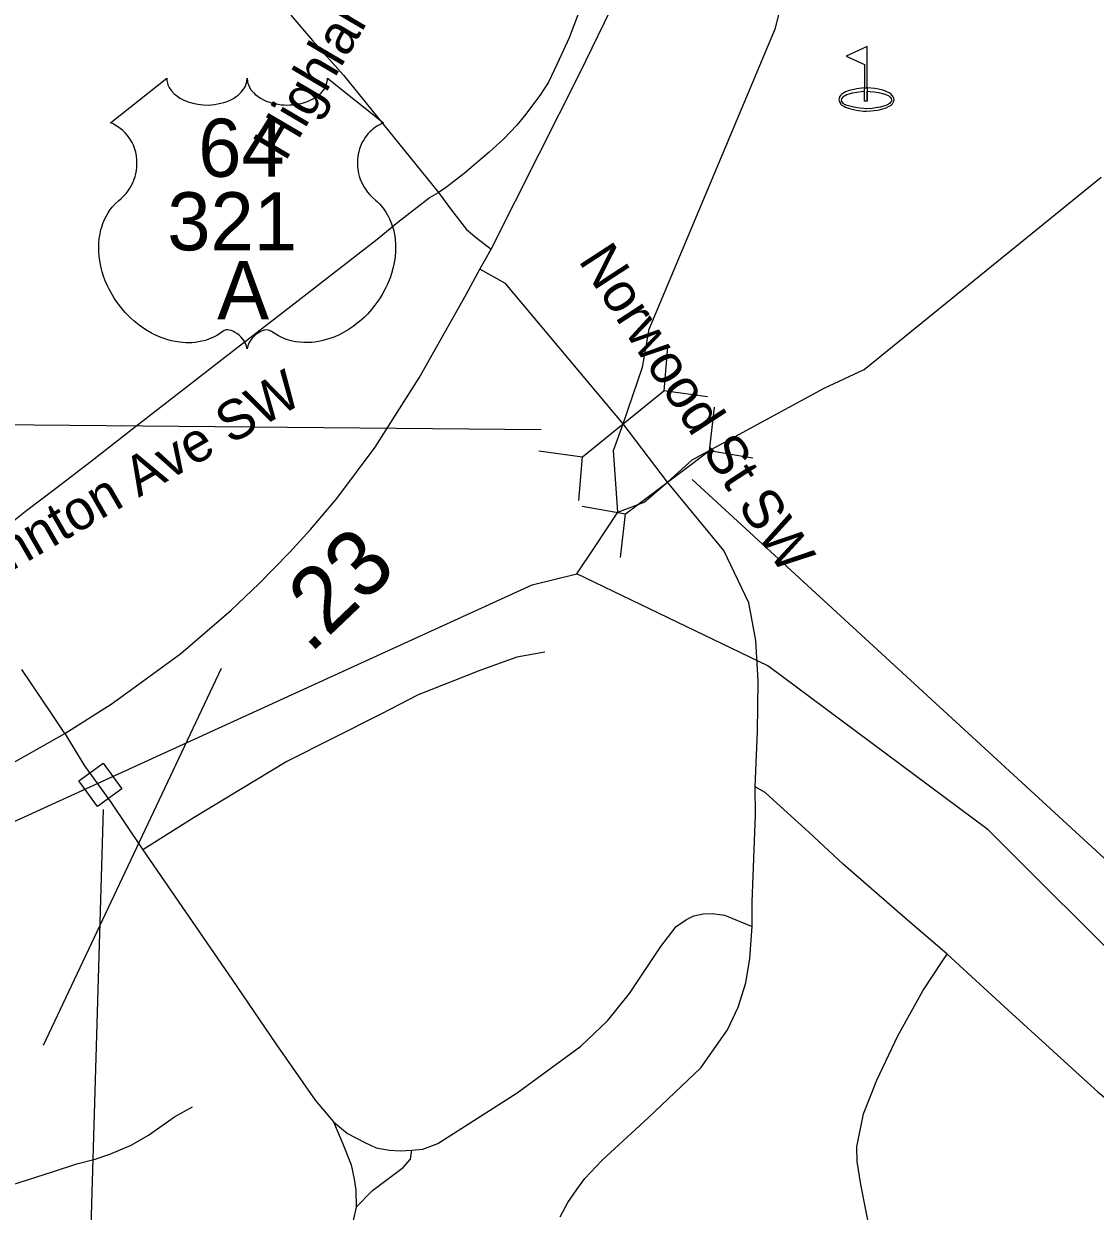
# Model space of a CAD drawing. Extents: x 1159738 to 1321356, y 736314 to 882035.
# Drawn here: x 1249831 to 1251859, y 793376 to 795624 of the extents above; entities that cross this region are included whole.
import ezdxf

# ---------------------------------------------------------------- set-up
doc = ezdxf.new("R2010")
doc.units = 0
for name, color, linetype in [('Exist Cultural Recreational Golf Course CELL', 7, 'Continuous'), ('Exist Hydrographic Creek Single Shore', 7, 'Continuous'), ('Exist Hydrographic Misc Water Feature', 7, 'Continuous'), ('Exist Road Non-System Structure Non-Sys Other Number Label', 7, 'Continuous'), ('Exist Road Non-System Type 51', 7, 'Continuous'), ('Exist Road Non-System Type 51 Label', 7, 'Continuous'), ('Exist Road Primary US Attributed', 7, 'Continuous'), ('Exist Road Primary US Label', 7, 'Continuous'), ('Exist Road Primary US Mileage Hundredths English Label', 7, 'Continuous'), ('Exist Road Primary US Shield CELL', 7, 'Continuous'), ('Exist Road Primary US Shield Number Label', 7, 'Continuous'), ('Exist Road Primary US UnDivided 4 Lane Attributed', 7, 'Continuous'), ('Exist Road Secondary Structure Culvert CELL', 7, 'Continuous'), ('Exist Road Secondary Structure Culvert Number Label', 7, 'Continuous')]:
    doc.layers.add(name, color=color, linetype=linetype)

msp = doc.modelspace()

# ---------------------------------------------------------------- linework, layer by layer
at = {"layer": 'Exist Cultural Recreational Golf Course CELL'}
msp.add_lwpolyline([(1251427.5, 795580.9), (1251387.9, 795562.5), (1251422.9, 795547.1), (1251422.9, 795502.4), (1251427.5, 795502.4), (1251427.5, 795496.1), (1251427.5, 795477.4), (1251427.5, 795496.1), (1251433.4, 795495.8), (1251441, 795494.9), (1251448.9, 795493.9), (1251454.2, 795492.9), (1251461.2, 795490.8), (1251462.9, 795490.2), (1251468.6, 795487.3), (1251471.6, 795484.6), (1251473, 795482.2), (1251473.7, 795479.8), (1251473.6, 795478.7), (1251473.4, 795477.7), (1251473.1, 795476.8), (1251472.6, 795475.9), (1251469.9, 795472.9), (1251466, 795470.6), (1251459.1, 795468), (1251452.5, 795466.1), (1251443.6, 795464.7), (1251436.9, 795463.7), (1251426.8, 795463.2), (1251421.2, 795463.7), (1251413.9, 795464.1), (1251405.7, 795465.2), (1251397.2, 795467.1), (1251389.9, 795469.2), (1251385, 795471.3), (1251382, 795473.7), (1251379.9, 795476.7), (1251379.3, 795479.2), (1251379.9, 795482), (1251381.7, 795484.7), (1251383.8, 795487.1), (1251386.1, 795488.4), (1251388.9, 795489.9), (1251393.7, 795491.5), (1251400.2, 795493.2), (1251408.4, 795494.7), (1251416.5, 795495.7), (1251422.9, 795496.1), (1251422.9, 795502.4), (1251427.5, 795502.4), (1251427.5, 795477.4), (1251422.9, 795477.4), (1251422.9, 795496.1), (1251422.9, 795502.4), (1251412.8, 795501.5), (1251407.9, 795501), (1251400.2, 795499.2), (1251393.8, 795497.7), (1251386.8, 795494.9), (1251383.7, 795493.1), (1251379.7, 795490.7), (1251377.1, 795487.9), (1251375.6, 795485.9), (1251374.6, 795482.8), (1251374.3, 795480.4), (1251375, 795476.7), (1251375.7, 795475), (1251378, 795471.9), (1251380, 795470.2), (1251383.5, 795467.7), (1251386.4, 795466.3), (1251392.1, 795463.9), (1251396.8, 795462.7), (1251404.3, 795460.9), (1251411.4, 795459.5), (1251420.5, 795458.6), (1251426.3, 795458.4), (1251434.8, 795458.9), (1251441.1, 795459.5), (1251447.7, 795460.7), (1251455.7, 795462.3), (1251463.5, 795464.9), (1251468.3, 795467.4), (1251473, 795470.2), (1251475.4, 795472.7), (1251476.9, 795474.8), (1251477.6, 795476.2), (1251477.9, 795477.2), (1251478.3, 795478.8), (1251478.5, 795480.5), (1251478.1, 795483.3), (1251477, 795485.9), (1251474.5, 795489), (1251472.9, 795490.7), (1251469.2, 795493.2), (1251466.3, 795494.8), (1251461.1, 795497), (1251457.5, 795498), (1251449.3, 795500.2), (1251442.4, 795501.4), (1251427.5, 795502.4)], close=True, dxfattribs=at)
at = {"layer": 'Exist Hydrographic Creek Single Shore'}
for p, q in [((1250911.3, 794632.6), (1250955.9, 794699.3)), ((1250877.9, 794582.7), (1250911.3, 794632.6))]:
    msp.add_line(p, q, dxfattribs=at)
for points in [[(1251002.6, 794973.7), (1251014.9, 795046.1), (1251253.9, 795615.8), (1251393.9, 796180.9), (1251563.9, 796607.5), (1251857.9, 797151.9)], [(1251049.6, 794755.9), (1251096.6, 794798.6), (1251346.2, 794934.4), (1251421.7, 794969.5), (1251870.8, 795333.7)], [(1250965.9, 794866.6), (1251002.6, 794973.7)], [(1250955.9, 794699.3), (1250947.3, 794816.2), (1250965.9, 794866.6)], [(1250955.9, 794699.3), (1251005.9, 794718), (1251049.6, 794755.9)], [(1244658.9, 791743.3), (1244781.8, 791789.5), (1245008.7, 791881.7), (1245216.9, 792037.4), (1245658.9, 792392.9), (1246107.9, 792640), (1246192.9, 792710.4), (1246843.1, 793090.2), (1247140, 793160.1), (1247557.6, 793248.1), (1247666, 793282.6), (1247855.7, 793318.3), (1248048.6, 793370.3), (1248515.1, 793540.2), (1249025.9, 793754.2), (1250793.9, 794561.5), (1250877.9, 794582.7)]]:
    msp.add_lwpolyline(points, dxfattribs=at)
at = {"layer": 'Exist Hydrographic Misc Water Feature'}
for points in [[(1252776.1, 789939.2), (1252819, 790631), (1252901, 790905.1), (1252907, 791138), (1252941.9, 791229.2), (1253148, 791438.5), (1253155, 791707.5), (1253048, 792077.3), (1252965.9, 792144.6), (1252659, 792219.7), (1252433, 792473.7), (1252393.9, 792586.1), (1252393.9, 792927.5), (1252340.9, 793112.3), (1252124, 793458.1), (1252116.9, 793507.5), (1251941.9, 793813), (1251656.9, 794097.7), (1251239.9, 794408.1), (1250877.9, 794582.7)], [(1249342.5, 793260.4), (1249413, 793282.6), (1249497.8, 793310.5), (1249584.6, 793342.3), (1249705.9, 793387.1), (1249792.8, 793420.9), (1249885.6, 793450.6), (1249932.1, 793465.4), (1249966.3, 793474.5), (1249994.5, 793483.7), (1250035, 793500.8), (1250067.5, 793519.9), (1250116.5, 793554.7), (1250151.1, 793573.8)]]:
    msp.add_lwpolyline(points, dxfattribs=at)
at = {"layer": 'Exist Road Non-System Structure Non-Sys Other Number Label'}
msp.add_line((1249981.8, 794136.5), (1249953.5, 793191.1), dxfattribs=at)
msp.add_lwpolyline([(1249970.8, 794142.3), (1249935.6, 794191), (1249981.8, 794224.4), (1250017, 794175.8)], close=True, dxfattribs=at)
at = {"layer": 'Exist Road Non-System Type 51'}
for points in [[(1250946.9, 796205.7), (1250944.4, 796183.6), (1250938.1, 796115.7), (1250931.9, 796020.6), (1250927.3, 795942.2), (1250924, 795880), (1250916.9, 795803.7), (1250906.5, 795743), (1250899.4, 795706.9), (1250887, 795663.2), (1250881.6, 795643.8), (1250863.7, 795597.1), (1250841.2, 795548), (1250824.6, 795513.5), (1250809.2, 795489.8), (1250781.7, 795452.7), (1250764.7, 795432), (1250740.1, 795406.2), (1250712.2, 795380.8), (1250665.2, 795340.8), (1250629.1, 795312.6), (1250616.2, 795304.3)], [(1250336.7, 795640.5), (1250377.7, 795592.4), (1250436.5, 795526.9), (1250616.2, 795304.3)], [(1249698.9, 794614.9), (1249719.4, 794623.8), (1249771.6, 794652.8), (1249793.1, 794667.7), (1249837.4, 794702.9), (1249891.6, 794743.9), (1249959.1, 794795.7), (1250037.2, 794856.8), (1250231.7, 795008.2), (1250350.7, 795100.2), (1250500.5, 795216.5), (1250539.2, 795248.3), (1250598.7, 795294.4), (1250616.2, 795304.3)], [(1250616.2, 795304.3), (1250641.1, 795271), (1250669.5, 795234.3), (1250688.6, 795218.5), (1250716, 795197.4)], [(1250817.4, 794434.1), (1250764.8, 794424.8), (1250694.9, 794399.7), (1250578.2, 794353.4), (1250507.1, 794316.8), (1250329.4, 794227.2), (1250154.2, 794121), (1250056.9, 794059.9)], [(1249909.5, 794280.6), (1249946.1, 794219.4), (1249996.3, 794150.5), (1250056.9, 794059.9)], [(1251579.3, 793862.4), (1251498.7, 793931.2), (1251382, 794033), (1251317, 794093.3), (1251249.7, 794154.4), (1251234.9, 794168.3), (1251215.4, 794179.3)], [(1250056.9, 794059.9), (1250225.5, 793815.3), (1250308.5, 793692.7), (1250382.7, 793586), (1250417.6, 793545.1)], [(1250565.6, 793491.3), (1250586.7, 793493.5), (1250614.9, 793504), (1250765.3, 793600), (1250885.7, 793688.3), (1250936.4, 793736.2), (1250977.6, 793788.1), (1251036.9, 793876.9), (1251066.4, 793914.8), (1251085.8, 793928.4), (1251099.8, 793935), (1251117, 793939), (1251134.2, 793939.4), (1251157.9, 793936.3), (1251210.3, 793915.2)], [(1251434.3, 793330.5), (1251415.9, 793426.5), (1251408.9, 793469.8), (1251408.1, 793497.6), (1251420.5, 793560.1), (1251445.9, 793624.2), (1251486, 793707.9), (1251533, 793792.9), (1251570.9, 793850.8), (1251579.3, 793862.4)], [(1251579.3, 793862.4), (1251694.2, 793756.4), (1251864.7, 793601.2), (1251961.8, 793522), (1251997.5, 793489.9), (1252031.1, 793437.4), (1252051.3, 793407.8), (1252073.3, 793360.5)], [(1250417.6, 793545.1), (1250435.5, 793503.6), (1250450.9, 793463.9), (1250457, 793436.6), (1250459.7, 793415.5), (1250460.5, 793383.7)], [(1250417.6, 793545.1), (1250444.2, 793523), (1250477.2, 793505.8), (1250498.7, 793496.1), (1250523.8, 793491.7), (1250544.5, 793490), (1250565.6, 793491.3)], [(1250460.5, 793383.7), (1250491.3, 793414.8), (1250549.4, 793458.4), (1250563.1, 793474.3), (1250565.6, 793491.3)], [(1250460.5, 793383.7), (1250432.4, 793257.6), (1250419.5, 793195.4)]]:
    msp.add_lwpolyline(points, dxfattribs=at)
at = {"layer": 'Exist Road Primary US Attributed'}
for points in [[(1250846.9, 793365.5), (1250861.4, 793392.3), (1250878.1, 793417), (1250893.5, 793437.7), (1250925.6, 793471.9), (1251013.5, 793553.1), (1251112.9, 793647.6), (1251163.5, 793719), (1251183.7, 793762.4), (1251197.8, 793808.2), (1251205.7, 793854.4), (1251210.3, 793915.2), (1251209.9, 793961), (1251216.3, 794126.3), (1251215.4, 794179.3), (1251220.3, 794284.1), (1251221.6, 794379.2), (1251216.7, 794456.5), (1251203.4, 794527.9), (1251156.4, 794627), (1251049.6, 794755.9), (1250965.9, 794866.6), (1250743.2, 795132.3), (1250694.7, 795159.1)], [(1249909.5, 794280.6), (1249884.2, 794318), (1249827.8, 794401.7)]]:
    msp.add_lwpolyline(points, dxfattribs=at)
at = {"layer": 'Exist Road Primary US Label'}
msp.add_lwpolyline([(1250205, 794403.6), (1249868.1, 793689.3)], dxfattribs=at)
at = {"layer": 'Exist Road Primary US Shield CELL'}
msp.add_lwpolyline([(1250102.2, 795520.9), (1250102.5, 795516.5), (1250103.5, 795511.3), (1250104.3, 795508.6), (1250106.8, 795503.4), (1250110.8, 795497.3), (1250116.4, 795491.4), (1250122.8, 795486.2), (1250127, 795483.4), (1250134.3, 795479.5), (1250142.5, 795476.1), (1250151.7, 795473.4), (1250161, 795471.5), (1250171.2, 795470.4), (1250181.4, 795470.2), (1250192.3, 795471), (1250204.3, 795473.4), (1250209.9, 795474.8), (1250216.1, 795476.9), (1250221.9, 795479.3), (1250228.2, 795482.7), (1250233.3, 795486), (1250237.3, 795488.9), (1250243, 795494.3), (1250247.5, 795499.9), (1250249.3, 795503), (1250251, 795506), (1250253.2, 795512.4), (1250253.8, 795515.2), (1250254.3, 795521.1), (1250254.6, 795516.2), (1250255.1, 795513.1), (1250256, 795510.1), (1250257.2, 795506.9), (1250259.5, 795502.4), (1250262, 795498.6), (1250266.7, 795493), (1250269.7, 795490.2), (1250272.4, 795488), (1250279.6, 795483.1), (1250288, 795478.8), (1250292.2, 795477), (1250296.4, 795475.5), (1250301.8, 795473.9), (1250307.4, 795472.5), (1250312.9, 795471.6), (1250318.6, 795470.8), (1250324.4, 795470.3), (1250329.1, 795470.2), (1250334.9, 795470.3), (1250340.2, 795470.6), (1250345.6, 795471.2), (1250351.7, 795472.2), (1250356.5, 795473.3), (1250362.9, 795475), (1250368.7, 795477.1), (1250373.8, 795479.3), (1250380.4, 795482.7), (1250385.7, 795486), (1250389.6, 795489.2), (1250394.2, 795493.4), (1250398.6, 795498.5), (1250401.2, 795502.2), (1250403, 795506.1), (1250404.7, 795510.1), (1250405.7, 795514.4), (1250406.3, 795518.1), (1250406.4, 795521.2), (1250512.6, 795436.6), (1250510.1, 795435.6), (1250504.4, 795432.8), (1250499.8, 795430.1), (1250492.5, 795424.9), (1250489.3, 795422.1), (1250486.2, 795419.2), (1250483.3, 795416), (1250480.8, 795413.1), (1250477.7, 795408.8), (1250474.9, 795404.5), (1250472.2, 795399.8), (1250470.2, 795395.7), (1250467, 795387.2), (1250465.4, 795381.8), (1250464.4, 795377.2), (1250463.1, 795367.7), (1250462.8, 795363.2), (1250462.8, 795358.7), (1250463.1, 795354), (1250463.5, 795349.5), (1250464.3, 795344.8), (1250465.1, 795340.7), (1250466.4, 795335.6), (1250468.3, 795329.7), (1250470.6, 795324), (1250475.5, 795314.7), (1250481.7, 795305.3), (1250486.2, 795300), (1250490.6, 795295.5), (1250497.1, 795290), (1250500.7, 795286.8), (1250504.8, 795282.8), (1250511.4, 795275), (1250514.1, 795271.4), (1250516.8, 795267.3), (1250519.4, 795263.1), (1250521.9, 795258.6), (1250523.9, 795254.6), (1250527.6, 795245.5), (1250530.3, 795236.7), (1250531.6, 795232), (1250533.6, 795221.6), (1250534.3, 795216.4), (1250535.1, 795206.3), (1250535.2, 795194), (1250534.2, 795182.3), (1250532, 795168.6), (1250530.2, 795160.5), (1250527.4, 795151), (1250524.7, 795142.8), (1250519.9, 795130.7), (1250515.6, 795121.9), (1250510, 795111.6), (1250506.1, 795105.3), (1250501.7, 795098.7), (1250496.1, 795091), (1250489.6, 795082.9), (1250481.7, 795074.3), (1250475.4, 795067.9), (1250467.1, 795060.5), (1250462.1, 795056.4), (1250454.9, 795051), (1250445.1, 795044.4), (1250435.5, 795038.8), (1250427.2, 795034.6), (1250420, 795031.5), (1250410.5, 795027.9), (1250394.9, 795023.6), (1250389.1, 795022.4), (1250382.4, 795021.4), (1250376, 795020.8), (1250369.9, 795020.4), (1250361.6, 795020.4), (1250353.4, 795021), (1250345.6, 795022.1), (1250337.5, 795023.8), (1250329, 795026.3), (1250321.3, 795029.4), (1250313.5, 795033.2), (1250300.4, 795041.5), (1250296.6, 795043.5), (1250294.5, 795044.1), (1250289.4, 795044.3), (1250284.6, 795043.3), (1250279.7, 795041.4), (1250276.8, 795039.8), (1250272.8, 795037.2), (1250269.8, 795034.8), (1250266.2, 795031.4), (1250263.7, 795028.5), (1250261.8, 795026.2), (1250258.1, 795020.4), (1250256.7, 795017.6), (1250255.4, 795014), (1250254.1, 795008.8), (1250252.5, 795015.4), (1250250.5, 795019.8), (1250248.3, 795023.6), (1250245.9, 795026.9), (1250242.2, 795031.2), (1250238.9, 795034.4), (1250234.9, 795037.6), (1250230.6, 795040.2), (1250227.2, 795042), (1250224, 795043.2), (1250220.2, 795044.1), (1250217.1, 795044.4), (1250214.5, 795044.3), (1250211, 795043.5), (1250206.1, 795040), (1250201.6, 795036.9), (1250196.6, 795033.8), (1250190.7, 795030.7), (1250186.4, 795028.7), (1250181.3, 795026.7), (1250175.2, 795024.6), (1250168.7, 795023), (1250162, 795021.6), (1250156.1, 795020.7), (1250149.8, 795020.1), (1250144, 795019.9), (1250138.1, 795020), (1250132.5, 795020.4), (1250126, 795021), (1250118, 795022.2), (1250111.3, 795023.7), (1250104.3, 795025.6), (1250097.1, 795027.9), (1250089.4, 795030.8), (1250079.7, 795035), (1250073, 795038.5), (1250062.4, 795044.6), (1250050, 795053.2), (1250040.6, 795060.8), (1250033.7, 795067), (1250023.6, 795077.3), (1250017.7, 795084), (1250008.3, 795096.1), (1250002.4, 795104.8), (1249998.5, 795111.2), (1249992.9, 795121.5), (1249989.8, 795128), (1249985.7, 795137.4), (1249982.6, 795146), (1249979.9, 795154.1), (1249978.5, 795159.4), (1249976.5, 795168.5), (1249975.3, 795174.9), (1249974.1, 795183.8), (1249973.4, 795193.1), (1249973.3, 795201.7), (1249973.5, 795208.9), (1249974.4, 795217.3), (1249975.8, 795226.1), (1249977.5, 795233.7), (1249979, 795239.2), (1249981.3, 795245.8), (1249984.2, 795253.2), (1249987.8, 795260.2), (1249991.1, 795266), (1249995.3, 795272.3), (1249999.5, 795277.7), (1250004.9, 795283.6), (1250010.5, 795289), (1250015.7, 795293.2), (1250021.9, 795299.2), (1250025.1, 795302.8), (1250028.9, 795307.9), (1250032, 795312.6), (1250034.5, 795316.9), (1250037.7, 795323.1), (1250039.6, 795327.7), (1250042.1, 795334.9), (1250043.3, 795339.9), (1250044.6, 795346.4), (1250045.4, 795352.5), (1250045.7, 795360.1), (1250045.5, 795366.3), (1250044.7, 795373.7), (1250043.3, 795380.7), (1250041.6, 795386.9), (1250039, 795393.9), (1250036.6, 795399.1), (1250032.5, 795406), (1250028, 795412.5), (1250023.3, 795417.8), (1250018.6, 795422.5), (1250014.1, 795426), (1250009.8, 795429.1), (1250004.4, 795432.3), (1249999.2, 795434.9), (1249995.9, 795436.2)], close=True, dxfattribs=at)
at = {"layer": 'Exist Road Primary US UnDivided 4 Lane Attributed'}
for points in [[(1250694.7, 795159.1), (1250716, 795197.4), (1250806.7, 795377.6), (1250883.3, 795529.5), (1250954.8, 795676.3), (1251037.6, 795856.9), (1251114.1, 796025.5), (1251228, 796270.7), (1251330.1, 796491.1), (1251431.4, 796700.6), (1251512.4, 796868.9), (1251532.3, 796908.2), (1251582.6, 797010), (1251656.1, 797165.6), (1251681.5, 797221.8)], [(1249909.5, 794280.6), (1249997.1, 794335.7), (1250038.1, 794365.5), (1250129, 794431.8), (1250224.2, 794513.9), (1250276.2, 794563.9), (1250334.1, 794622.9), (1250374.1, 794666.3), (1250423.9, 794725.5), (1250496.7, 794822.6), (1250579.5, 794953.9), (1250668.5, 795111.3), (1250694.7, 795159.1)], [(1247547.6, 793338.1), (1247766.4, 793388.8), (1247832.3, 793402.7), (1247997.7, 793448.1), (1248191.9, 793511.8), (1248480.3, 793624.9), (1248606.9, 793675.2), (1248777.3, 793747.3), (1248882.8, 793789.3), (1248943.1, 793816.2), (1249005.2, 793845.1), (1249235.2, 793948.7), (1249425.1, 794036.5), (1249488.6, 794066.7), (1249612.6, 794126.4), (1249783.7, 794209.9), (1249909.5, 794280.6)]]:
    msp.add_lwpolyline(points, dxfattribs=at)
at = {"layer": 'Exist Road Secondary Structure Culvert CELL'}
for p, q in [((1251049.7, 795011.9), (1251043.1, 794928.9)), ((1250888.8, 794804.3), (1251043.1, 794928.9)), ((1251125.7, 794917.8), (1251043.1, 794928.9)), ((1251138.4, 794898.1), (1251128.9, 794815.4)), ((1250806.2, 794815.3), (1250888.8, 794804.3)), ((1250882.2, 794721.2), (1250888.8, 794804.3)), ((1250970.2, 794696.4), (1251128.9, 794815.4)), ((1251211, 794801.4), (1251128.9, 794815.4)), ((1250888.1, 794710.4), (1250970.2, 794696.4)), ((1250960.7, 794613.6), (1250970.2, 794696.4))]:
    msp.add_line(p, q, dxfattribs=at)
at = {"layer": 'Exist Road Secondary Structure Culvert Number Label'}
msp.add_line((1250810.5, 794855.5), (1249039.6, 794871.2), dxfattribs=at)
msp.add_lwpolyline([(1251096.5, 794761.4), (1251892, 794029.6), (1253053.4, 793138.6)], dxfattribs=at)

# ---------------------------------------------------------------- texts
at = {"layer": 'Exist Road Non-System Type 51 Label'}
for s, rotation, p in [('Highland St SW', 59.5441, (1250326.6, 795361.7)), ('Pennton Ave SW', 29.963, (1249701, 794525.8))]:
    msp.add_text(s, height=75, rotation=rotation, dxfattribs=at).set_placement(p)
at = {"layer": 'Exist Road Primary US Label'}
msp.add_text('Norwood St SW', height=75, rotation=303.0843, dxfattribs=at).set_placement((1250879.9, 795175.8))
at = {"layer": 'Exist Road Primary US Mileage Hundredths English Label'}
msp.add_text('.23', height=125, rotation=43.6326, dxfattribs=at).set_placement((1250372.9, 794429.5))
at = {"layer": 'Exist Road Primary US Shield Number Label'}
for s, p in [('64', (1250161.6, 795334.3)), ('321', (1250103.1, 795195)), ('A', (1250197.6, 795064.6))]:
    msp.add_text(s, height=110, dxfattribs=at).set_placement(p)

doc.saveas('drawing.dxf')
